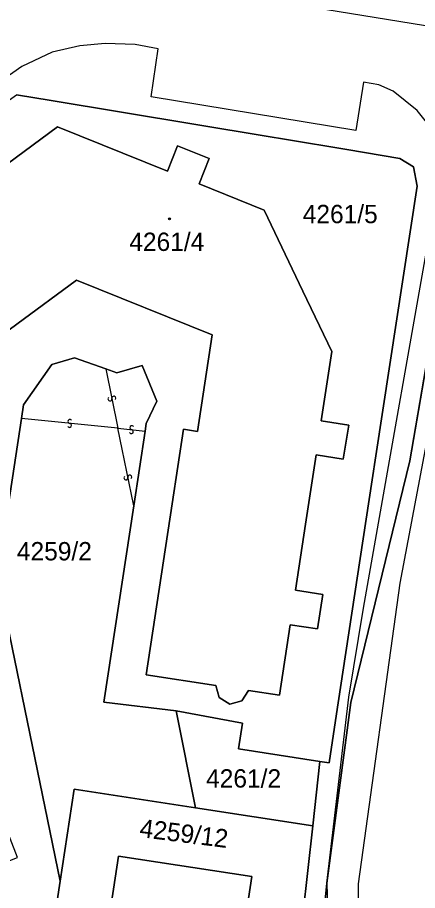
# Model space of a CAD drawing. Extents: x -598233 to -596890, y -1157848 to -1156431.
# Drawn here: x -598056.7 to -598019.6, y -1156962.7 to -1156881.8 of the extents above; entities that cross this region are included whole.
import ezdxf

# ---------------------------------------------------------------- set-up
doc = ezdxf.new("R2010")
doc.units = 0
for name, color, linetype in [('Level 1', 7, 'Continuous'), ('Level 13', 7, 'Continuous'), ('Level 3', 7, 'Continuous'), ('Level 4', 7, 'Continuous'), ('Level 5', 7, 'Continuous'), ('Level 60', 7, 'Continuous'), ('Vrstva 54', 7, 'Continuous'), ('Vrstva 60', 7, 'Continuous')]:
    doc.layers.add(name, color=color, linetype=linetype)

msp = doc.modelspace()

# ---------------------------------------------------------------- linework, layer by layer
at = {"layer": 'Level 1'}
for points in [[(-598028.04, -1156961.98), (-598025.81, -1156945.25), (-598020.33, -1156922.86), (-598016.24, -1156898.9), (-598013.76, -1156881.08)], [(-598013.76, -1156881.08), (-598016.24, -1156898.9), (-598020.33, -1156922.86), (-598025.81, -1156945.25), (-598028.04, -1156961.98), (-598027.9, -1156966.54), (-598027.67, -1156974.53), (-598026.95, -1156998.63), (-598025.75, -1157019.06), (-598025.81, -1157024.28), (-598025.87, -1157029.09), (-598026, -1157039.23), (-598025.69, -1157044.06), (-598024.89, -1157056.73), (-598024.97, -1157072.7), (-598025, -1157077.78), (-598022.29, -1157077.5)], [(-598082.17, -1156930.76), (-598088.08, -1156915.6), (-598089.43, -1156912.13), (-598080.3, -1156905.65), (-598067.66, -1156896.67), (-598056.81, -1156888.96), (-598053.59, -1156889.5), (-598033.66, -1156892.8), (-598031.78, -1156893.11), (-598026.17, -1156894.04), (-598021.28, -1156894.85), (-598019.99, -1156895.63), (-598019.67, -1156897.41), (-598023.48, -1156922.38), (-598023.82, -1156924.61), (-598026.54, -1156942.42), (-598027.13, -1156946.28), (-598027.82, -1156950.82), (-598028.67, -1156950.69)], [(-598044.79, -1156942.67), (-598038.32, -1156943.66), (-598038.02, -1156944.77), (-598037.03, -1156945.38), (-598035.91, -1156945.1), (-598035.3, -1156944.13), (-598032.43, -1156944.55), (-598031.44, -1156938.04), (-598028.91, -1156938.42), (-598028.41, -1156935.23), (-598030.95, -1156934.84), (-598030.02, -1156928.73), (-598029.03, -1156922.31), (-598026.52, -1156922.7), (-598026.01, -1156919.54), (-598028.55, -1156919.15), (-598027.57, -1156912.72), (-598030.26, -1156907.14), (-598033.86, -1156899.65), (-598039.88, -1156897.22), (-598038.93, -1156894.86), (-598041.87, -1156893.67), (-598042.82, -1156896.04), (-598053.01, -1156891.93), (-598061.59, -1156898.24)], [(-598062.33, -1156914.29), (-598051.23, -1156906.13), (-598038.67, -1156911.19), (-598040.03, -1156920.13), (-598041.32, -1156919.93), (-598042.37, -1156926.85), (-598044.79, -1156942.67)], [(-598048.52, -1156914.35), (-598051.42, -1156913.31), (-598053.54, -1156913.93), (-598056.15, -1156917.67), (-598056.34, -1156918.95)], [(-598044.89, -1156920.1), (-598044.78, -1156919.4), (-598043.79, -1156917.33), (-598045.17, -1156914.04), (-598047.5, -1156914.71), (-598048.52, -1156914.35)], [(-598056.34, -1156918.95), (-598057.55, -1156926.86), (-598060.06, -1156926.48)], [(-598045.94, -1156927.03), (-598044.89, -1156920.1)], [(-598060.06, -1156926.48), (-598052.76, -1156961.79)], [(-598042, -1156946), (-598048.71, -1156945.2), (-598045.94, -1156927.03)], [(-598040.2, -1156955), (-598042, -1156946)], [(-598042, -1156946), (-598035.86, -1156947.16), (-598036.23, -1156949.54), (-598028.67, -1156950.69)], [(-598028.67, -1156950.69), (-598029.33, -1156956.66)], [(-598052.76, -1156961.79), (-598051.46, -1156953.28), (-598040.2, -1156955)], [(-598040.2, -1156955), (-598029.33, -1156956.66)], [(-598030.01, -1156965.15), (-598030.25, -1156964.94), (-598029.33, -1156956.66)], [(-598048.35, -1156965.99), (-598047.35, -1156959.47), (-598034.99, -1156961.36), (-598036.01, -1156968.07)], [(-598054.71, -1156974.54), (-598052.76, -1156961.79)], [(-598028.04, -1156961.98), (-598027.9, -1156966.54)]]:
    msp.add_lwpolyline(points, dxfattribs=at)
at = {"layer": 'Level 13'}
for centre, start, end in [((-598048.14, -1156917.126), 138.70929, 11.29929), ((-598047.779, -1156917.055), 318.92374, 191.02174), ((-598051.89, -1156919.573), 211.75099, 83.84899), ((-598051.851, -1156919.207), 31.53654, 264.12654), ((-598046.16, -1156920.153), 211.01859, 83.60859), ((-598046.119, -1156919.787), 31.23305, 263.33105), ((-598046.3, -1156924.364), 318.78267, 191.37267), ((-598046.661, -1156924.435), 138.99713, 11.09513)]:
    msp.add_arc(centre, 0.184, start, end, dxfattribs=at)
at = {"layer": 'Level 3'}
for points in [[(-598022.29, -1157077.5), (-598023.47, -1157046.25), (-598024.18, -1157016.95), (-598024.27, -1157006.83), (-598024.94, -1156979.61), (-598025.09, -1156962.03), (-598021.24, -1156934.19), (-598014.55, -1156898.9), (-598011.97, -1156883.24), (-598008.56, -1156859.73)], [(-598045.6, -1156876.06), (-598045, -1156876.71), (-598043.28, -1156877.94), (-598041.56, -1156878.83), (-598017.92, -1156882.7), (-598015.88, -1156882.24), (-598013.76, -1156881.08)], [(-598018.8, -1156891.5), (-598019.65, -1156890.4), (-598021.88, -1156888.63), (-598023.23, -1156888.05), (-598024.63, -1156887.79), (-598025.35, -1156892.25), (-598044.32, -1156889.16), (-598043.66, -1156884.71), (-598045.81, -1156884.3), (-598048.59, -1156884.21), (-598050.94, -1156884.43), (-598053.49, -1156885), (-598056.32, -1156886.34), (-598090.05, -1156910.04), (-598091.93, -1156911.62), (-598093, -1156912.78), (-598093.85, -1156914.13), (-598094.33, -1156915.76), (-598094.41, -1156917.51), (-598093.88, -1156919.19), (-598089.6, -1156917.53), (-598084.17, -1156931.26), (-598088.49, -1156932.95), (-598071.3, -1156976.83)], [(-598028.04, -1156961.98), (-598026, -1156944.74), (-598024.64, -1156936.49), (-598017.63, -1156896.79)], [(-598048.52, -1156914.35), (-598047.4, -1156919.83)], [(-598047.4, -1156919.83), (-598056.34, -1156918.95)], [(-598047.4, -1156919.83), (-598044.89, -1156920.1)], [(-598045.94, -1156927.03), (-598047.02, -1156921.78), (-598047.4, -1156919.83)], [(-598027.9, -1156966.54), (-598028.27, -1156964.48), (-598028.04, -1156961.98)]]:
    msp.add_lwpolyline(points, dxfattribs=at)
at = {"layer": 'Level 5'}
for radius in [0.09, 0.0521]:
    msp.add_circle((-598042.63, -1156900.44), radius, dxfattribs=at)
at = {"layer": 'Level 60'}
for points in [[(-598056.81, -1156888.96), (-598053.59, -1156889.5), (-598033.66, -1156892.8), (-598031.78, -1156893.11), (-598026.17, -1156894.04), (-598021.28, -1156894.85), (-598019.99, -1156895.63), (-598019.67, -1156897.41), (-598023.48, -1156922.38), (-598023.82, -1156924.61), (-598026.54, -1156942.42), (-598027.13, -1156946.28), (-598027.82, -1156950.82), (-598028.67, -1156950.69), (-598036.23, -1156949.54), (-598035.86, -1156947.16), (-598042, -1156946), (-598048.71, -1156945.2), (-598045.94, -1156927.03), (-598044.89, -1156920.1), (-598044.78, -1156919.4), (-598043.79, -1156917.33), (-598045.17, -1156914.04), (-598047.5, -1156914.71), (-598048.52, -1156914.35), (-598051.42, -1156913.31), (-598053.54, -1156913.93), (-598056.15, -1156917.67), (-598056.34, -1156918.95), (-598057.55, -1156926.86)], [(-598030.25, -1156964.94), (-598029.33, -1156956.66), (-598028.67, -1156950.69), (-598027.82, -1156950.82), (-598027.13, -1156946.28), (-598026.54, -1156942.42), (-598023.82, -1156924.61), (-598023.48, -1156922.38), (-598019.67, -1156897.41), (-598019.99, -1156895.63), (-598021.28, -1156894.85), (-598026.17, -1156894.04), (-598031.78, -1156893.11), (-598033.66, -1156892.8), (-598053.59, -1156889.5), (-598056.81, -1156888.96)], [(-598061.59, -1156898.24), (-598053.01, -1156891.93), (-598042.82, -1156896.04), (-598041.87, -1156893.67), (-598038.93, -1156894.86), (-598039.88, -1156897.22), (-598033.86, -1156899.65), (-598030.26, -1156907.14), (-598027.57, -1156912.72), (-598028.55, -1156919.15), (-598026.01, -1156919.54), (-598026.52, -1156922.7), (-598029.03, -1156922.31), (-598030.02, -1156928.73), (-598030.95, -1156934.84), (-598028.41, -1156935.23), (-598028.91, -1156938.42), (-598031.44, -1156938.04), (-598032.43, -1156944.55), (-598035.3, -1156944.13), (-598035.91, -1156945.1), (-598037.03, -1156945.38), (-598038.02, -1156944.77), (-598038.32, -1156943.66), (-598044.79, -1156942.67), (-598042.37, -1156926.85), (-598041.32, -1156919.93), (-598040.03, -1156920.13), (-598038.67, -1156911.19), (-598051.23, -1156906.13), (-598062.33, -1156914.29)], [(-598062.33, -1156914.29), (-598051.23, -1156906.13), (-598038.67, -1156911.19), (-598040.03, -1156920.13), (-598041.32, -1156919.93), (-598042.37, -1156926.85), (-598044.79, -1156942.67), (-598038.32, -1156943.66), (-598038.02, -1156944.77), (-598037.03, -1156945.38), (-598035.91, -1156945.1), (-598035.3, -1156944.13), (-598032.43, -1156944.55), (-598031.44, -1156938.04), (-598028.91, -1156938.42), (-598028.41, -1156935.23), (-598030.95, -1156934.84), (-598030.02, -1156928.73), (-598029.03, -1156922.31), (-598026.52, -1156922.7), (-598026.01, -1156919.54), (-598028.55, -1156919.15), (-598027.57, -1156912.72), (-598030.26, -1156907.14), (-598033.86, -1156899.65), (-598039.88, -1156897.22), (-598038.93, -1156894.86), (-598041.87, -1156893.67), (-598042.82, -1156896.04), (-598053.01, -1156891.93), (-598061.59, -1156898.24)], [(-598016.24, -1156898.9), (-598020.33, -1156922.86), (-598025.81, -1156945.25), (-598028.04, -1156961.98), (-598027.9, -1156966.54)], [(-598066.01, -1156963.24), (-598056.72, -1156959.61), (-598059.53, -1156952.41), (-598060.84, -1156949.04), (-598060.58, -1156947.36), (-598064.59, -1156937.11), (-598071.32, -1156939.74), (-598081.95, -1156943.89), (-598085.44, -1156935.09), (-598080.75, -1156933.27), (-598082.17, -1156930.76), (-598074.54, -1156927.78), (-598068.12, -1156925.28), (-598060.06, -1156926.48), (-598052.76, -1156961.79), (-598054.71, -1156974.54)]]:
    msp.add_lwpolyline(points, dxfattribs=at)
for points in [[(-598051.46, -1156953.28), (-598052.76, -1156961.79), (-598060.06, -1156926.48), (-598057.55, -1156926.86), (-598056.34, -1156918.95), (-598056.15, -1156917.67), (-598053.54, -1156913.93), (-598051.42, -1156913.31), (-598048.52, -1156914.35), (-598047.5, -1156914.71), (-598045.17, -1156914.04), (-598043.79, -1156917.33), (-598044.78, -1156919.4), (-598044.89, -1156920.1), (-598045.94, -1156927.03), (-598048.71, -1156945.2), (-598042, -1156946), (-598040.2, -1156955)], [(-598040.2, -1156955), (-598042, -1156946), (-598035.86, -1156947.16), (-598036.23, -1156949.54), (-598028.67, -1156950.69), (-598029.33, -1156956.66)], [(-598049.76, -1156975.29), (-598054.71, -1156974.54), (-598052.76, -1156961.79), (-598051.46, -1156953.28), (-598040.2, -1156955), (-598029.33, -1156956.66), (-598030.25, -1156964.94), (-598030.01, -1156965.15), (-598032.59, -1156968.8), (-598033.95, -1156977.7), (-598037.41, -1156977.17), (-598036.47, -1156971.08), (-598034, -1156971.45), (-598033.49, -1156968.46), (-598036.01, -1156968.07), (-598034.99, -1156961.36), (-598047.35, -1156959.47), (-598048.35, -1156965.99), (-598049.83, -1156965.77), (-598050.31, -1156968.95), (-598048.83, -1156969.18)], [(-598037.41, -1156977.17), (-598049.76, -1156975.29), (-598048.83, -1156969.18), (-598050.31, -1156968.95), (-598049.83, -1156965.77), (-598048.35, -1156965.99), (-598047.35, -1156959.47), (-598034.99, -1156961.36), (-598036.01, -1156968.07), (-598033.49, -1156968.46), (-598034, -1156971.45), (-598036.47, -1156971.08)]]:
    msp.add_lwpolyline(points, close=True, dxfattribs=at)
at = {"layer": 'Vrstva 54'}
for p, q in [((-598016.24, -1156898.9), (-598020.33, -1156922.86)), ((-598020.33, -1156922.86), (-598025.81, -1156945.25)), ((-598025.81, -1156945.25), (-598028.04, -1156961.98)), ((-598028.04, -1156961.98), (-598027.9, -1156966.54))]:
    msp.add_line(p, q, dxfattribs=at)
at = {"layer": 'Vrstva 60'}
for points in [[(-598016.24, -1156898.9), (-598020.33, -1156922.86), (-598025.81, -1156945.25), (-598028.04, -1156961.98), (-598027.9, -1156966.54), (-598027.67, -1156974.53), (-598026.95, -1156998.63), (-598025.75, -1157019.06), (-598025.81, -1157024.28), (-598025.87, -1157029.09), (-598026, -1157039.23), (-598025.69, -1157044.06), (-598024.89, -1157056.73), (-598024.97, -1157072.7), (-598025, -1157077.78), (-598022.29, -1157077.5), (-598016.22, -1157076.88)], [(-598016.22, -1157076.88), (-598022.29, -1157077.5), (-598025, -1157077.78), (-598024.97, -1157072.7), (-598024.89, -1157056.73), (-598025.69, -1157044.06), (-598026, -1157039.23), (-598025.87, -1157029.09), (-598025.81, -1157024.28), (-598025.75, -1157019.06), (-598026.95, -1156998.63), (-598027.67, -1156974.53), (-598027.9, -1156966.54), (-598028.04, -1156961.98), (-598025.81, -1156945.25), (-598020.33, -1156922.86), (-598016.24, -1156898.9)], [(-598016.24, -1156898.9), (-598020.33, -1156922.86), (-598025.81, -1156945.25), (-598028.04, -1156961.98), (-598027.9, -1156966.54), (-598027.67, -1156974.53), (-598026.95, -1156998.63), (-598025.75, -1157019.06), (-598025.81, -1157024.28), (-598025.87, -1157029.09), (-598026, -1157039.23), (-598025.69, -1157044.06), (-598024.89, -1157056.73), (-598024.97, -1157072.7), (-598025, -1157077.78), (-598022.29, -1157077.5), (-598016.22, -1157076.88)]]:
    msp.add_lwpolyline(points, dxfattribs=at)

# ---------------------------------------------------------------- texts
at = {"layer": 'Level 4'}
for s, p in [('4261/5', (-598030.27, -1156900.85)), ('4261/4', (-598046.35, -1156903.42)), ('4259/2', (-598056.77, -1156932.08)), ('4261/2', (-598039.23, -1156953.12))]:
    msp.add_text(s, height=1.7, dxfattribs=at).set_placement(p)
msp.add_text('4259/12', height=1.7, rotation=352.8, dxfattribs=at).set_placement((-598045.46, -1156957.69))

doc.saveas('drawing.dxf')
